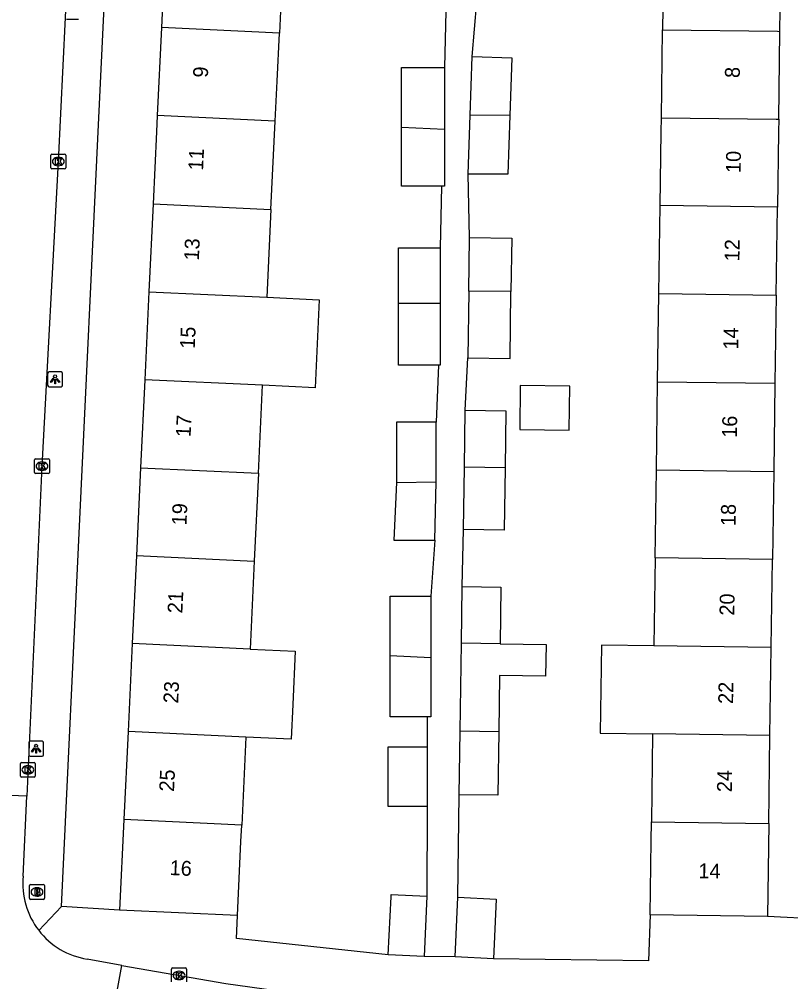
# Model space of a CAD drawing. Extents: x 163686 to 164493, y 382719 to 383870.
# Drawn here: x 164137 to 164189, y 383442.8 to 383507.6 of the extents above; entities that cross this region are included whole.
import ezdxf

# ---------------------------------------------------------------- set-up
doc = ezdxf.new("R2010")
doc.units = 0
for name, color, linetype in [('IMGEO_Brandkraan', 7, 'Continuous'), ('IMGEO_Kolk', 7, 'Continuous'), ('IMGEO_Lichtpunt', 7, 'Continuous'), ('IMGEO_Pand', 7, 'Continuous'), ('IMGEO_Pand_nummerreeks', 7, 'Continuous'), ('IMGEO_Rijbaan_lokaal_open', 7, 'Continuous'), ('IMGEO_Voetpad_open', 7, 'Continuous')]:
    doc.layers.add(name, color=color, linetype=linetype)

msp = doc.modelspace()

# ---------------------------------------------------------------- linework, layer by layer
at = {"layer": 'IMGEO_Brandkraan'}
for p, q in [((164137.712, 383448.397), (164137.712, 383449.249)), ((164137.787, 383449.323), (164138.639, 383449.323)), ((164138.2, 383449.103), (164138.225, 383449.103)), ((164138.713, 383449.249), (164138.713, 383448.397)), ((164138.223, 383448.543), (164138.198, 383448.543)), ((164138.639, 383448.323), (164137.787, 383448.323))]:
    msp.add_line(p, q, dxfattribs=at)
for points in [[(164137.712, 383448.397), (164137.712, 383449.249)], [(164137.787, 383449.323), (164138.639, 383449.323)], [(164138.713, 383449.249), (164138.713, 383448.397)], [(164138.06, 383449.023), (164138.06, 383448.623), (164138.273, 383448.623)], [(164138.291, 383449.023), (164138.06, 383449.023)], [(164138.239, 383448.942), (164138.185, 383448.942), (164138.185, 383448.866)], [(164138.185, 383448.866), (164138.238, 383448.866)], [(164138.247, 383448.79), (164138.185, 383448.79), (164138.185, 383448.709)], [(164138.185, 383448.709), (164138.247, 383448.709)], [(164138.639, 383448.323), (164137.787, 383448.323)]]:
    msp.add_lwpolyline(points, dxfattribs=at)
for centre, radius, start, end in [((164137.789, 383449.247), 0.0765, 91.55205, 178.44795), ((164137.789, 383449.247), 0.0765, 91.55205, 178.44795), ((164138.637, 383449.247), 0.0765, 1.55205, 88.44795), ((164138.637, 383449.247), 0.0765, 1.55205, 88.44795), ((164137.789, 383448.399), 0.0765, 181.55205, 268.44795), ((164137.789, 383448.399), 0.0765, 181.55205, 268.44795), ((164138.24, 383448.904), 0.0379, 267.82845, 90.93552), ((164138.248, 383448.749), 0.0404, 269.87594, 90.50774), ((164138.279, 383448.874), 0.251, 268.66757, 293.53466), ((164138.295, 383448.878), 0.145, 59.4692, 91.53667), ((164138.32, 383448.925), 0.0922, 285.51372, 58.15012), ((164138.325, 383448.733), 0.105, 301.31148, 78.98903), ((164138.637, 383448.399), 0.0765, 271.55205, 358.44795), ((164138.637, 383448.399), 0.0765, 271.55205, 358.44795)]:
    msp.add_arc(centre, radius, start, end, dxfattribs=at)
for centre, major_axis, ratio, start_param, end_param in [((164138.199, 383448.823), (-0.387, 0.002), 0.722429, 4.712389, 7.853982), ((164138.224, 383448.823), (-0.39, 0.002), 0.717154, 1.570796, 4.712389)]:
    msp.add_ellipse(centre, major_axis=major_axis, ratio=ratio, start_param=start_param, end_param=end_param, dxfattribs=at)
at = {"layer": 'IMGEO_Kolk'}
for p, q in [((164139.149, 383497.583), (164139.149, 383498.435)), ((164139.224, 383498.509), (164140.076, 383498.509)), ((164140.15, 383498.435), (164140.15, 383497.583)), ((164139.66, 383497.729), (164139.635, 383497.729)), ((164139.637, 383498.289), (164139.662, 383498.289)), ((164140.076, 383497.509), (164139.224, 383497.509)), ((164138.047, 383477.073), (164138.047, 383477.925)), ((164138.122, 383477.999), (164138.974, 383477.999)), ((164138.535, 383477.779), (164138.56, 383477.779)), ((164139.048, 383477.925), (164139.048, 383477.073)), ((164138.974, 383476.999), (164138.122, 383476.999)), ((164138.558, 383477.219), (164138.533, 383477.219)), ((164137.098, 383456.626), (164137.098, 383457.478)), ((164137.173, 383457.552), (164138.025, 383457.552)), ((164138.099, 383457.478), (164138.099, 383456.626)), ((164137.586, 383457.332), (164137.611, 383457.332)), ((164138.025, 383456.552), (164137.173, 383456.552)), ((164137.609, 383456.772), (164137.584, 383456.772)), ((164147.284, 383442.779), (164147.284, 383443.631)), ((164147.359, 383443.705), (164148.211, 383443.705)), ((164147.772, 383443.485), (164147.797, 383443.485)), ((164148.285, 383443.631), (164148.285, 383442.779)), ((164147.795, 383442.925), (164147.77, 383442.925))]:
    msp.add_line(p, q, dxfattribs=at)
for points in [[(164139.149, 383497.583), (164139.149, 383498.435)], [(164139.224, 383498.509), (164140.076, 383498.509)], [(164140.15, 383498.435), (164140.15, 383497.583)], [(164139.47, 383498.209), (164139.593, 383498.209), (164139.593, 383498.058), (164139.723, 383498.209), (164139.887, 383498.209), (164139.741, 383498.058), (164139.894, 383497.809), (164139.742, 383497.809), (164139.657, 383497.973), (164139.593, 383497.906), (164139.593, 383497.809), (164139.47, 383497.809), (164139.47, 383498.209)], [(164140.076, 383497.509), (164139.224, 383497.509)], [(164138.047, 383477.073), (164138.047, 383477.925)], [(164138.122, 383477.999), (164138.974, 383477.999)], [(164138.368, 383477.699), (164138.491, 383477.699), (164138.491, 383477.548), (164138.621, 383477.699), (164138.785, 383477.699), (164138.639, 383477.548), (164138.792, 383477.299), (164138.64, 383477.299), (164138.555, 383477.463), (164138.491, 383477.396), (164138.491, 383477.299), (164138.368, 383477.299), (164138.368, 383477.699)], [(164139.048, 383477.925), (164139.048, 383477.073)], [(164138.974, 383476.999), (164138.122, 383476.999)], [(164137.098, 383456.626), (164137.098, 383457.478)], [(164137.173, 383457.552), (164138.025, 383457.552)], [(164138.099, 383457.478), (164138.099, 383456.626)], [(164137.419, 383457.252), (164137.542, 383457.252), (164137.542, 383457.101), (164137.672, 383457.252), (164137.836, 383457.252), (164137.69, 383457.101), (164137.843, 383456.852), (164137.691, 383456.852), (164137.606, 383457.016), (164137.542, 383456.949), (164137.542, 383456.852), (164137.419, 383456.852), (164137.419, 383457.252)], [(164138.025, 383456.552), (164137.173, 383456.552)], [(164147.284, 383442.779), (164147.284, 383443.631)], [(164147.359, 383443.705), (164148.211, 383443.705)], [(164147.605, 383443.405), (164147.728, 383443.405), (164147.728, 383443.254), (164147.858, 383443.405), (164148.022, 383443.405), (164147.876, 383443.254), (164148.029, 383443.005), (164147.877, 383443.005), (164147.792, 383443.169), (164147.728, 383443.102), (164147.728, 383443.005), (164147.605, 383443.005), (164147.605, 383443.405)], [(164148.285, 383443.631), (164148.285, 383442.779)]]:
    msp.add_lwpolyline(points, dxfattribs=at)
for centre, start, end in [((164139.226, 383498.433), 91.55205, 178.44795), ((164139.226, 383498.433), 91.55205, 178.44795), ((164140.074, 383498.433), 1.55205, 88.44795), ((164140.074, 383498.433), 1.55205, 88.44795), ((164139.226, 383497.585), 181.55205, 268.44795), ((164139.226, 383497.585), 181.55205, 268.44795), ((164140.074, 383497.585), 271.55205, 358.44795), ((164140.074, 383497.585), 271.55205, 358.44795), ((164138.124, 383477.923), 91.55205, 178.44795), ((164138.124, 383477.923), 91.55205, 178.44795), ((164138.972, 383477.923), 1.55205, 88.44795), ((164138.972, 383477.923), 1.55205, 88.44795), ((164138.124, 383477.075), 181.55205, 268.44795), ((164138.124, 383477.075), 181.55205, 268.44795), ((164138.972, 383477.075), 271.55205, 358.44795), ((164138.972, 383477.075), 271.55205, 358.44795), ((164137.175, 383457.476), 91.55205, 178.44795), ((164137.175, 383457.476), 91.55205, 178.44795), ((164138.023, 383457.476), 1.55205, 88.44795), ((164138.023, 383457.476), 1.55205, 88.44795), ((164137.175, 383456.628), 181.55205, 268.44795), ((164137.175, 383456.628), 181.55205, 268.44795), ((164138.023, 383456.628), 271.55205, 358.44795), ((164138.023, 383456.628), 271.55205, 358.44795), ((164147.361, 383443.629), 91.55205, 178.44795), ((164147.361, 383443.629), 91.55205, 178.44795), ((164148.209, 383443.629), 1.55205, 88.44795), ((164148.209, 383443.629), 1.55205, 88.44795)]:
    msp.add_arc(centre, 0.0765, start, end, dxfattribs=at)
for centre, major_axis, ratio, start_param, end_param in [((164139.636, 383498.009), (-0.387, 0.002), 0.722429, 4.712389, 7.853982), ((164139.661, 383498.009), (-0.39, 0.002), 0.717154, 1.570796, 4.712389), ((164138.534, 383477.499), (-0.387, 0.002), 0.722429, 4.712389, 7.853982), ((164138.559, 383477.499), (-0.39, 0.002), 0.717154, 1.570796, 4.712389), ((164137.585, 383457.052), (-0.387, 0.002), 0.722429, 4.712389, 7.853982), ((164137.61, 383457.052), (-0.39, 0.002), 0.717154, 1.570796, 4.712389), ((164147.771, 383443.205), (-0.387, 0.002), 0.722429, 4.712389, 7.853982), ((164147.796, 383443.205), (-0.39, 0.002), 0.717154, 1.570796, 4.712389)]:
    msp.add_ellipse(centre, major_axis=major_axis, ratio=ratio, start_param=start_param, end_param=end_param, dxfattribs=at)
at = {"layer": 'IMGEO_Lichtpunt'}
for p, q in [((164140.208, 383507.59), (164141.016, 383507.59)), ((164140.208, 383507.59), (164141.016, 383507.59)), ((164138.932, 383483.747), (164138.932, 383482.94)), ((164138.932, 383483.747), (164138.932, 383482.94)), ((164139.834, 383483.842), (164139.026, 383483.842)), ((164139.834, 383483.842), (164139.026, 383483.842)), ((164139.928, 383482.94), (164139.928, 383483.747)), ((164139.928, 383482.94), (164139.928, 383483.747)), ((164139.026, 383482.846), (164139.834, 383482.846)), ((164139.026, 383482.846), (164139.834, 383482.846)), ((164137.655, 383458.874), (164137.655, 383458.067)), ((164137.655, 383458.874), (164137.655, 383458.067)), ((164138.557, 383458.969), (164137.749, 383458.969)), ((164138.557, 383458.969), (164137.749, 383458.969)), ((164138.651, 383458.067), (164138.651, 383458.874)), ((164138.651, 383458.067), (164138.651, 383458.874)), ((164137.749, 383457.973), (164138.557, 383457.973)), ((164137.749, 383457.973), (164138.557, 383457.973))]:
    msp.add_line(p, q, dxfattribs=at)
for points in [[(164139.306, 383483.411), (164139.345, 383483.383), (164139.157, 383483.121), (164139.119, 383483.148), (164139.306, 383483.411)], [(164139.518, 383483.383), (164139.556, 383483.41), (164139.743, 383483.148), (164139.704, 383483.12), (164139.518, 383483.383)], [(164139.408, 383483.363), (164139.455, 383483.363), (164139.455, 383483.041), (164139.408, 383483.041), (164139.408, 383483.363)], [(164138.029, 383458.538), (164138.068, 383458.51), (164137.88, 383458.248), (164137.842, 383458.275), (164138.029, 383458.538)], [(164138.131, 383458.49), (164138.178, 383458.49), (164138.178, 383458.168), (164138.131, 383458.168), (164138.131, 383458.49)], [(164138.241, 383458.51), (164138.279, 383458.537), (164138.466, 383458.275), (164138.427, 383458.247), (164138.241, 383458.51)]]:
    msp.add_lwpolyline(points, dxfattribs=at)
for centre in [(164139.431, 383483.545), (164138.154, 383458.672)]:
    msp.add_circle(centre, 0.0994, dxfattribs=at)
for centre, start, end in [((164139.026, 383483.747), 90, 180), ((164139.026, 383483.747), 90, 180), ((164139.834, 383483.747), 0, 90), ((164139.834, 383483.747), 0, 90), ((164139.026, 383482.94), 180, 270), ((164139.026, 383482.94), 180, 270), ((164139.834, 383482.94), 270, 0), ((164139.834, 383482.94), 270, 360), ((164137.749, 383458.874), 90, 180), ((164137.749, 383458.874), 90, 180), ((164138.557, 383458.874), 0, 90), ((164138.557, 383458.874), 0, 90), ((164137.749, 383458.067), 180, 270), ((164137.749, 383458.067), 180, 270), ((164138.557, 383458.067), 270, 0), ((164138.557, 383458.067), 270, 360)]:
    msp.add_arc(centre, 0.0946, start, end, dxfattribs=at)
at = {"layer": 'IMGEO_Pand'}
for points in [[(164146.876, 383512.968), (164146.595, 383507.037)], [(164154.823, 383512.592), (164154.541, 383506.661)], [(164180.441, 383512.809), (164180.357, 383506.883)], [(164188.26, 383506.776), (164188.344, 383512.702)], [(164146.595, 383507.037), (164146.314, 383501.105)], [(164154.541, 383506.661), (164146.595, 383507.037)], [(164180.273, 383500.96), (164180.357, 383506.883)], [(164180.357, 383506.883), (164188.093, 383506.778), (164188.26, 383506.776)], [(164188.176, 383500.853), (164188.26, 383506.776)], [(164154.259, 383500.729), (164154.387, 383503.413), (164154.541, 383506.661)], [(164167.396, 383501.135), (164167.532, 383505.073)], [(164167.532, 383505.073), (164170.199, 383504.982), (164170.065, 383501.098)], [(164162.764, 383500.327), (164162.764, 383504.35), (164165.656, 383504.35)], [(164165.656, 383504.35), (164165.656, 383500.19)], [(164146.314, 383501.105), (164146.262, 383500), (164146.033, 383495.166)], [(164154.259, 383500.729), (164146.314, 383501.105)], [(164167.26, 383497.161), (164167.396, 383501.135)], [(164170.065, 383501.098), (164169.93, 383497.161), (164167.26, 383497.161)], [(164170.065, 383501.098), (164167.396, 383501.135)], [(164180.189, 383495.043), (164180.259, 383500), (164180.273, 383500.96)], [(164180.273, 383500.96), (164188.013, 383500.855), (164188.176, 383500.853)], [(164153.976, 383494.79), (164154.259, 383500.729)], [(164165.463, 383496.34), (164162.764, 383496.34), (164162.764, 383500.327)], [(164162.764, 383500.327), (164165.656, 383500.19)], [(164188.176, 383500.853), (164188.164, 383500), (164188.092, 383494.936)], [(164165.656, 383500.19), (164165.656, 383496.34), (164165.463, 383496.34)], [(164146.033, 383495.166), (164145.753, 383489.242)], [(164146.033, 383495.166), (164153.976, 383494.79)], [(164153.976, 383494.79), (164153.694, 383488.866)], [(164180.104, 383489.114), (164180.189, 383495.043)], [(164188.092, 383494.936), (164180.189, 383495.043)], [(164188.009, 383489.007), (164188.092, 383494.936)], [(164167.307, 383489.287), (164167.358, 383492.894)], [(164167.358, 383492.894), (164170.193, 383492.854), (164170.142, 383489.249)], [(164162.573, 383488.446), (164162.573, 383492.189), (164165.377, 383492.189)], [(164165.377, 383492.189), (164165.377, 383488.446)], [(164145.753, 383489.242), (164145.472, 383483.319)], [(164145.753, 383489.242), (164153.694, 383488.866)], [(164167.307, 383489.287), (164167.244, 383484.795)], [(164167.244, 383484.795), (164170.078, 383484.755), (164170.142, 383489.249)], [(164170.142, 383489.249), (164167.307, 383489.287)], [(164153.694, 383488.866), (164157.23, 383488.698), (164156.95, 383482.775), (164153.412, 383482.943)], [(164180.02, 383483.184), (164180.104, 383489.114)], [(164180.104, 383489.114), (164188.009, 383489.007)], [(164188.009, 383489.007), (164187.925, 383483.077)], [(164165.266, 383484.306), (164162.573, 383484.306), (164162.573, 383488.446)], [(164165.377, 383488.446), (164162.573, 383488.446)], [(164165.377, 383488.446), (164165.377, 383484.306), (164165.266, 383484.306)], [(164145.472, 383483.319), (164145.192, 383477.395)], [(164153.412, 383482.943), (164145.472, 383483.319)], [(164153.13, 383477.019), (164153.412, 383482.943)], [(164174.109, 383482.885), (164170.771, 383482.933), (164170.729, 383479.96), (164174.067, 383479.913), (164174.109, 383482.885)], [(164179.936, 383477.255), (164180.02, 383483.184)], [(164180.02, 383483.184), (164187.925, 383483.077)], [(164187.925, 383483.077), (164187.841, 383477.148)], [(164167.007, 383477.43), (164167.061, 383481.266)], [(164167.061, 383481.266), (164169.803, 383481.227), (164169.748, 383477.391)], [(164165.1, 383480.449), (164162.42, 383480.449), (164162.42, 383476.579), (164162.42, 383476.386)], [(164165.1, 383476.452), (164165.1, 383480.449)], [(164145.192, 383477.395), (164144.912, 383471.472)], [(164145.192, 383477.395), (164153.13, 383477.019)], [(164153.13, 383477.019), (164152.848, 383471.096)], [(164166.947, 383473.228), (164167.007, 383477.43)], [(164169.748, 383477.391), (164169.689, 383473.189), (164166.947, 383473.228)], [(164169.748, 383477.391), (164167.007, 383477.43)], [(164179.852, 383471.325), (164179.936, 383477.255)], [(164179.936, 383477.255), (164187.841, 383477.148)], [(164187.841, 383477.148), (164187.757, 383471.218)], [(164162.42, 383476.386), (164162.262, 383472.518), (164165.007, 383472.512)], [(164162.42, 383476.386), (164165.1, 383476.452)], [(164165.007, 383472.512), (164165.1, 383476.452)], [(164144.912, 383471.472), (164144.631, 383465.549)], [(164144.912, 383471.472), (164152.848, 383471.096)], [(164152.848, 383471.096), (164152.566, 383465.173)], [(164179.852, 383471.325), (164179.767, 383465.396)], [(164187.757, 383471.218), (164179.852, 383471.325)], [(164187.673, 383465.289), (164187.757, 383471.218)], [(164166.808, 383465.571), (164166.862, 383469.394)], [(164166.862, 383469.394), (164169.464, 383469.357), (164169.409, 383465.536)], [(164161.997, 383464.726), (164161.997, 383468.735), (164164.742, 383468.735)], [(164164.742, 383468.735), (164164.742, 383464.596)], [(164144.631, 383465.549), (164144.351, 383459.625)], [(164152.566, 383465.173), (164144.631, 383465.549)], [(164166.724, 383459.641), (164166.808, 383465.571)], [(164169.409, 383465.536), (164166.808, 383465.571)], [(164169.409, 383465.536), (164172.502, 383465.494), (164172.473, 383463.354), (164169.379, 383463.396), (164169.325, 383459.606)], [(164179.767, 383465.396), (164176.233, 383465.446), (164176.149, 383459.516), (164179.683, 383459.466)], [(164187.673, 383465.289), (164179.767, 383465.396)], [(164187.589, 383459.359), (164187.673, 383465.289)], [(164152.566, 383465.173), (164155.607, 383465.029), (164155.437, 383461.45), (164155.326, 383459.105), (164152.284, 383459.249)], [(164164.507, 383460.626), (164161.997, 383460.626), (164161.997, 383464.726)], [(164164.742, 383464.596), (164161.997, 383464.726)], [(164164.742, 383464.596), (164164.742, 383460.626), (164164.507, 383460.626)], [(164144.351, 383459.625), (164144.071, 383453.702)], [(164152.284, 383459.249), (164144.351, 383459.625)], [(164166.663, 383455.371), (164166.724, 383459.641)], [(164169.325, 383459.606), (164169.265, 383455.334), (164166.663, 383455.371)], [(164169.325, 383459.606), (164166.724, 383459.641)], [(164179.683, 383459.466), (164179.599, 383453.537)], [(164187.589, 383459.359), (164179.683, 383459.466)], [(164152.284, 383459.249), (164152.002, 383453.326)], [(164187.506, 383453.43), (164187.589, 383459.359)], [(164164.507, 383454.581), (164161.874, 383454.581), (164161.874, 383458.598), (164164.507, 383458.598)], [(164164.507, 383458.598), (164164.507, 383454.581)], [(164144.071, 383453.702), (164143.782, 383447.602)], [(164152.002, 383453.326), (164144.071, 383453.702)], [(164151.716, 383447.23), (164151.95, 383452.225), (164152.002, 383453.326)], [(164179.509, 383447.276), (164179.581, 383452.276), (164179.599, 383453.537)], [(164179.599, 383453.537), (164187.506, 383453.43)], [(164187.506, 383453.43), (164187.417, 383447.162)], [(164161.879, 383444.588), (164162.063, 383448.503), (164162.07, 383448.654), (164164.479, 383448.542)], [(164164.479, 383448.542), (164164.288, 383444.476)], [(164166.373, 383444.453), (164166.561, 383448.47)], [(164166.561, 383448.47), (164169.148, 383448.349), (164168.959, 383444.331)], [(164151.716, 383447.23), (164143.782, 383447.602)], [(164187.417, 383447.162), (164179.509, 383447.276)], [(164164.288, 383444.476), (164161.879, 383444.588)], [(164168.959, 383444.331), (164166.373, 383444.453)]]:
    msp.add_lwpolyline(points, dxfattribs=at)
at = {"layer": 'IMGEO_Rijbaan_lokaal_open'}
for points in [[(164141.528, 383536.822), (164139.65, 383498.009), (164138.548, 383477.499), (164137.532, 383455.268)], [(164137.532, 383455.268), (164131.894, 383455.494)], [(164137.284, 383449.891), (164137.532, 383455.268)], [(164143.938, 383443.868), (164141.593, 383444.304)], [(164142.909, 383438.334), (164143.938, 383443.868)], [(164143.938, 383443.868), (164150.93, 383442.666), (164154.333, 383442.182), (164157.865, 383441.878), (164168.137, 383441.639), (164187.4, 383441.347)]]:
    msp.add_lwpolyline(points, dxfattribs=at)
for centre, radius, start, end in [((164142.403, 383449.381), 5.144, 174.3069, 217.61706), ((164142.397, 383449.38), 5.139, 217.64441, 260.99751)]:
    msp.add_arc(centre, radius, start, end, dxfattribs=at)
at = {"layer": 'IMGEO_Voetpad_open'}
for points in [[(164139.869, 383447.846), (164142.345, 383500), (164144.102, 383536.998)], [(164167.532, 383505.073), (164167.848, 383508.768)], [(164165.759, 383508.128), (164165.656, 383504.35)], [(164167.358, 383492.894), (164167.26, 383497.161)], [(164165.463, 383496.34), (164165.377, 383492.189)], [(164167.061, 383481.266), (164167.244, 383484.795)], [(164165.266, 383484.306), (164165.1, 383480.449)], [(164166.862, 383469.394), (164166.947, 383473.228)], [(164165.007, 383472.512), (164164.742, 383468.735)], [(164164.507, 383460.626), (164164.507, 383458.598)], [(164166.561, 383448.47), (164166.663, 383455.371)], [(164164.507, 383454.581), (164164.479, 383448.542)], [(164139.869, 383447.846), (164138.328, 383446.241)], [(164143.782, 383447.602), (164139.869, 383447.846)], [(164161.879, 383444.588), (164151.652, 383445.682), (164151.716, 383447.23)], [(164179.509, 383447.276), (164179.41, 383444.177), (164168.959, 383444.331)], [(164190.956, 383446.995), (164187.417, 383447.162)], [(164166.373, 383444.453), (164164.288, 383444.476)]]:
    msp.add_lwpolyline(points, dxfattribs=at)

# ---------------------------------------------------------------- texts
at = {"layer": 'IMGEO_Pand_nummerreeks'}
for s, rotation, p in [('9', 87.29012, (164149.719, 383503.639)), ('8', 88.79778, (164185.55, 383503.627)), ('11', 87.31877, (164149.399, 383497.39)), ('10', 89.17817, (164185.616, 383497.233)), ('13', 87.31979, (164149.115, 383491.33)), ('12', 89.17817, (164185.53, 383491.284)), ('15', 87.31979, (164148.837, 383485.384)), ('14', 89.17817, (164185.445, 383485.344)), ('17', 87.31979, (164148.559, 383479.438)), ('16', 89.17817, (164185.36, 383479.401)), ('19', 87.31979, (164148.28, 383473.492)), ('18', 89.17817, (164185.275, 383473.461)), ('21', 87.31979, (164148.003, 383467.568)), ('20', 89.17817, (164185.188, 383467.427)), ('23', 87.31877, (164147.72, 383461.508)), ('22', 89.18088, (164185.103, 383461.478)), ('25', 87.31979, (164147.441, 383455.562)), ('24', 89.17817, (164185.018, 383455.538)), ('16', 357.31555, (164147.133, 383449.968)), ('14', 359.17409, (164182.764, 383449.75))]:
    msp.add_text(s, height=1, rotation=rotation, dxfattribs=at).set_placement(p)

doc.saveas('drawing.dxf')
